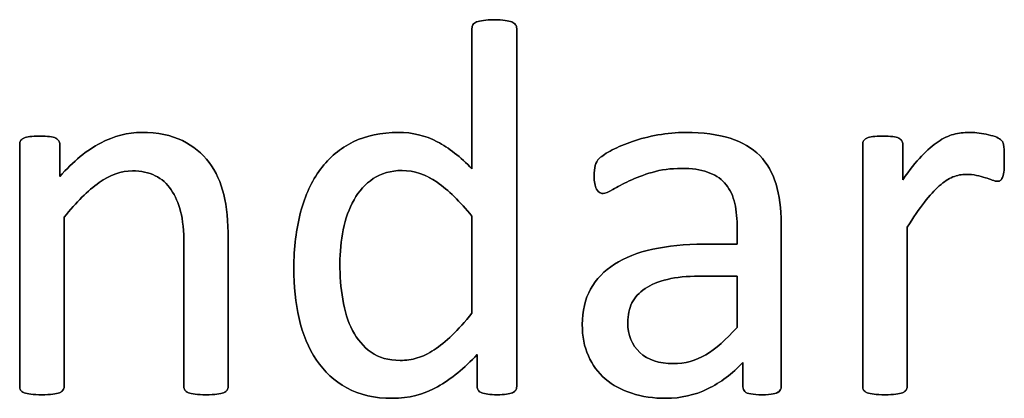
# Model space of a CAD drawing. Header units: inches. Extents: x 0 to 17820, y -10 to 12600.
# Tile 322 of 339: x 10685 to 10966, y 11365 to 11473. Entities that reach past the tile are written whole.
import ezdxf

# ---------------------------------------------------------------- set-up
doc = ezdxf.new("R2010")
doc.units = ezdxf.units.IN
doc.layers.add('1', color=7, linetype='Continuous', true_color=0xffffff)
doc.layers.add('254', color=7, linetype='Continuous', true_color=0xffffff)

msp = doc.modelspace()

# ---------------------------------------------------------------- linework, layer by layer
at = {"layer": '1', "color": 2, "linetype": 'Continuous', "lineweight": 25}
for points, knots in [([(10826.371, 11367.21), (10826.561, 11367.517), (10826.648, 11367.863), (10826.648, 11402.447), (10826.648, 11436.597), (10826.648, 11471.123), (10826.533, 11471.469), (10826.302, 11471.787), (10826.071, 11472.133), (10825.725, 11472.393), (10824.801, 11472.739), (10824.167, 11472.912), (10822.522, 11473.139), (10821.455, 11473.229), (10818.945, 11473.229), (10817.935, 11473.143), (10816.349, 11472.908), (10815.684, 11472.739), (10815.194, 11472.566), (10814.675, 11472.393), (10814.328, 11472.133), (10814.155, 11471.787), (10813.953, 11471.469), (10813.867, 11471.123), (10813.867, 11457.342), (10813.867, 11443.935), (10813.867, 11430.529), (10810.578, 11433.962), (10807.26, 11436.559), (10800.532, 11440.097), (10796.844, 11440.973), (10787.929, 11440.973), (10783.63, 11440.079), (10776.186, 11436.443), (10773.07, 11433.818), (10768.05, 11427.067), (10766.146, 11422.97), (10763.605, 11413.384), (10762.943, 11407.996), (10762.943, 11397.032), (10763.463, 11392.243), (10765.49, 11383.15), (10767.127, 11379.231), (10771.606, 11372.513), (10774.513, 11369.825), (10781.703, 11365.882), (10786.025, 11364.891), (10795.777, 11364.891), (10800.076, 11365.988), (10807.911, 11370.424), (10811.703, 11373.489), (10815.338, 11377.442), (10815.338, 11374.393), (10815.338, 11371.344), (10815.338, 11367.863), (10815.425, 11367.517), (10815.655, 11367.199), (10815.857, 11366.911), (10816.175, 11366.651), (10817.098, 11366.305), (10817.704, 11366.161), (10818.425, 11366.045), (10819.118, 11365.959), (10820.041, 11365.901), (10822.118, 11365.901), (10823.013, 11365.959), (10823.734, 11366.045), (10824.426, 11366.161), (10825.003, 11366.305), (10825.465, 11366.478), (10825.898, 11366.651), (10826.186, 11366.911), (10826.371, 11367.21)], [0, 0, 0, 0, 0.003963, 0.003963, 0.3166858, 0.3166858, 0.3201204, 0.3201204, 0.3201204, 0.3241569, 0.3241569, 0.3281934, 0.3281934, 0.3320933, 0.3320933, 0.3359046, 0.3359046, 0.3398541, 0.3398541, 0.3398541, 0.3437515, 0.3437515, 0.3437515, 0.3469479, 0.3469479, 0.4611976, 0.4611976, 0.4611976, 0.4980481, 0.4980481, 0.5352785, 0.5352785, 0.5802209, 0.5802209, 0.6251633, 0.6251633, 0.6701058, 0.6701058, 0.715116, 0.715116, 0.7531343, 0.7531343, 0.7914351, 0.7914351, 0.8293583, 0.8293583, 0.8676457, 0.8676457, 0.9028876, 0.9028876, 0.9380188, 0.9380188, 0.9380188, 0.9648678, 0.9648678, 0.9686792, 0.9686792, 0.9686792, 0.97231, 0.97231, 0.9759409, 0.9759409, 0.9759409, 0.9838227, 0.9838227, 0.9912785, 0.9912785, 0.9912785, 0.9965158, 0.9965158, 0.9965158, 1, 1, 1, 1]), ([(10743.879, 11367.252), (10744.074, 11367.517), (10744.19, 11367.863), (10744.19, 11382.375), (10744.19, 11396.455), (10744.19, 11415.439), (10743.757, 11419.652), (10742.082, 11426.698), (10740.67, 11429.75), (10736.77, 11434.969), (10734.207, 11437.078), (10727.917, 11440.194), (10724.022, 11440.973), (10715.454, 11440.973), (10711.559, 11439.963), (10703.791, 11435.936), (10699.902, 11432.722), (10696.007, 11428.365), (10696.007, 11431.414), (10696.007, 11434.462), (10696.007, 11437.944), (10695.921, 11438.29), (10695.748, 11438.55), (10695.575, 11438.838), (10695.286, 11439.098), (10694.853, 11439.329), (10694.449, 11439.559), (10693.872, 11439.704), (10692.401, 11439.874), (10691.449, 11439.906), (10689.141, 11439.906), (10688.189, 11439.877), (10686.746, 11439.704), (10686.169, 11439.559), (10685.246, 11439.098), (10684.928, 11438.838), (10684.784, 11438.55), (10684.64, 11438.29), (10684.553, 11437.944), (10684.553, 11414.439), (10684.553, 11391.367), (10684.553, 11367.863), (10684.64, 11367.517), (10684.813, 11367.257), (10685.015, 11366.969), (10685.332, 11366.709), (10686.313, 11366.305), (10686.977, 11366.161), (10687.785, 11366.045), (10688.593, 11365.959), (10689.631, 11365.901), (10692.141, 11365.901), (10693.209, 11365.959), (10694.017, 11366.045), (10694.825, 11366.161), (10695.488, 11366.305), (10696.411, 11366.709), (10696.729, 11366.969), (10696.931, 11367.257), (10697.133, 11367.517), (10697.248, 11367.863), (10697.248, 11384.424), (10697.248, 11400.552), (10697.248, 11416.68), (10700.739, 11421.037), (10704.057, 11424.355), (10710.443, 11428.842), (10713.607, 11429.981), (10719.262, 11429.981), (10721.426, 11429.519), (10725.153, 11427.684), (10726.677, 11426.345), (10729.029, 11422.845), (10729.937, 11420.777), (10731.198, 11415.964), (10731.495, 11412.785), (10731.495, 11395.32), (10731.495, 11381.808), (10731.495, 11367.863), (10731.582, 11367.517), (10731.784, 11367.257), (10731.986, 11366.969), (10732.332, 11366.709), (10733.255, 11366.305), (10733.89, 11366.161), (10734.726, 11366.045), (10735.534, 11365.959), (10736.573, 11365.901), (10739.112, 11365.901), (10740.122, 11365.959), (10740.958, 11366.045), (10741.766, 11366.161), (10742.401, 11366.305), (10743.324, 11366.709), (10743.67, 11366.969), (10743.879, 11367.252)], [0, 0, 0, 0, 0.003308, 0.003308, 0.1109298, 0.1109298, 0.148421, 0.148421, 0.1859825, 0.1859825, 0.2230812, 0.2230812, 0.2601799, 0.2601799, 0.2919457, 0.2919457, 0.3235262, 0.3235262, 0.3235262, 0.3491126, 0.3491126, 0.3527447, 0.3527447, 0.3527447, 0.3561092, 0.3561092, 0.3561092, 0.3611616, 0.3611616, 0.3660223, 0.3660223, 0.3711323, 0.3711323, 0.3762422, 0.3762422, 0.3813522, 0.3813522, 0.3813522, 0.3843323, 0.3843323, 0.5432056, 0.5432056, 0.5461857, 0.5461857, 0.5461857, 0.549519, 0.549519, 0.5528522, 0.5528522, 0.5528522, 0.5609049, 0.5609049, 0.5691449, 0.5691449, 0.5691449, 0.5743354, 0.5743354, 0.579526, 0.579526, 0.579526, 0.5824175, 0.5824175, 0.6901747, 0.6901747, 0.6901747, 0.7261598, 0.7261598, 0.7619281, 0.7619281, 0.7898925, 0.7898925, 0.8175111, 0.8175111, 0.8448187, 0.8448187, 0.8717433, 0.8717433, 0.9637847, 0.9637847, 0.9667327, 0.9667327, 0.9667327, 0.9700902, 0.9700902, 0.9734478, 0.9734478, 0.9734478, 0.9817377, 0.9817377, 0.9896591, 0.9896591, 0.9896591, 0.9948295, 0.9948295, 1, 1, 1, 1]), ([(10901.657, 11366.831), (10902.066, 11367.142), (10902.268, 11367.603), (10902.268, 11383.779), (10902.268, 11399.35), (10902.268, 11419.219), (10901.778, 11422.97), (10899.816, 11429.432), (10898.258, 11432.145), (10896.123, 11434.337), (10893.959, 11436.501), (10891.132, 11438.175), (10884.149, 11440.425), (10879.937, 11440.973), (10872.291, 11440.973), (10869.637, 11440.742), (10864.416, 11439.756), (10861.991, 11439.156), (10857.606, 11437.655), (10855.644, 11436.847), (10852.262, 11435.07), (10851.057, 11434.28), (10850.364, 11433.587), (10849.672, 11432.924), (10849.239, 11432.231), (10848.893, 11430.731), (10848.806, 11429.721), (10848.806, 11427.673), (10848.835, 11426.98), (10849.061, 11425.681), (10849.21, 11425.162), (10849.672, 11424.355), (10849.96, 11424.037), (10850.249, 11423.835), (10850.566, 11423.633), (10850.912, 11423.518), (10851.951, 11423.518), (10852.874, 11423.893), (10855.413, 11425.393), (10856.971, 11426.201), (10860.722, 11427.99), (10862.886, 11428.827), (10867.883, 11430.279), (10870.676, 11430.673), (10876.735, 11430.673), (10879.187, 11430.327), (10883.194, 11428.933), (10884.813, 11427.932), (10887.324, 11425.192), (10888.246, 11423.489), (10888.795, 11421.441), (10889.372, 11419.392), (10889.66, 11417.026), (10889.66, 11412.573), (10889.66, 11410.775), (10889.66, 11408.977), (10886.477, 11408.977), (10883.293, 11408.977), (10874.715, 11408.977), (10869.868, 11408.515), (10861.27, 11406.611), (10857.606, 11405.197), (10851.662, 11401.389), (10849.383, 11398.994), (10846.197, 11393.259), (10845.402, 11389.877), (10845.402, 11382.635), (10845.979, 11379.663), (10848.297, 11374.446), (10849.902, 11372.22), (10854.057, 11368.642), (10856.567, 11367.257), (10859.539, 11366.334), (10862.482, 11365.382), (10865.771, 11364.891), (10873.561, 11364.891), (10877.514, 11365.786), (10884.923, 11369.404), (10888.304, 11371.902), (10891.333, 11375.134), (10891.333, 11372.825), (10891.333, 11370.517), (10891.333, 11367.603), (10891.507, 11367.142), (10891.882, 11366.824), (10892.228, 11366.507), (10892.805, 11366.276), (10894.393, 11365.993), (10895.459, 11365.901), (10898.2, 11365.901), (10899.239, 11365.988), (10900.681, 11366.276), (10901.23, 11366.507), (10901.657, 11366.831)], [0, 0, 0, 0, 0.0062907, 0.0062907, 0.1679526, 0.1679526, 0.2125868, 0.2125868, 0.257221, 0.257221, 0.257221, 0.2941122, 0.2941122, 0.3310034, 0.3310034, 0.3506219, 0.3506219, 0.3704508, 0.3704508, 0.3902798, 0.3902798, 0.4098458, 0.4098458, 0.4098458, 0.4185611, 0.4185611, 0.4272765, 0.4272765, 0.4326245, 0.4326245, 0.437747, 0.437747, 0.4428695, 0.4428695, 0.4428695, 0.4468565, 0.4468565, 0.4524383, 0.4524383, 0.4580201, 0.4580201, 0.463602, 0.463602, 0.4692612, 0.4692612, 0.474606, 0.474606, 0.48002, 0.48002, 0.4853165, 0.4853165, 0.4853165, 0.5053782, 0.5053782, 0.5189706, 0.5189706, 0.5189706, 0.5457097, 0.5457097, 0.5910288, 0.5910288, 0.6363479, 0.6363479, 0.681667, 0.681667, 0.7273363, 0.7273363, 0.766578, 0.766578, 0.8061842, 0.8061842, 0.8457904, 0.8457904, 0.8457904, 0.877393, 0.877393, 0.9135102, 0.9135102, 0.9492912, 0.9492912, 0.9492912, 0.9709919, 0.9709919, 0.9766884, 0.9766884, 0.9766884, 0.9826091, 0.9826091, 0.988325, 0.988325, 0.9941625, 0.9941625, 1, 1, 1, 1]), ([(10965.972, 11430.125), (10966.031, 11430.904), (10966.059, 11431.856), (10966.059, 11434.164), (10966.031, 11435.087), (10965.973, 11436.472), (10965.944, 11437.02), (10965.771, 11437.713), (10965.684, 11438.03), (10965.598, 11438.261), (10965.482, 11438.492), (10965.28, 11438.723), (10964.963, 11438.982), (10964.675, 11439.242), (10964.126, 11439.502), (10963.405, 11439.761), (10962.655, 11440.021), (10961.818, 11440.252), (10959.972, 11440.656), (10959.077, 11440.8), (10958.241, 11440.858), (10957.404, 11440.944), (10956.625, 11440.973), (10954.49, 11440.973), (10953.018, 11440.8), (10951.547, 11440.396), (10950.076, 11440.021), (10948.604, 11439.329), (10947.133, 11438.319), (10945.632, 11437.338), (10944.046, 11435.953), (10940.728, 11432.461), (10938.939, 11430.211), (10937.035, 11427.442), (10937.035, 11430.798), (10937.035, 11434.155), (10937.035, 11437.944), (10936.948, 11438.29), (10936.775, 11438.55), (10936.602, 11438.838), (10936.313, 11439.098), (10935.881, 11439.329), (10935.477, 11439.559), (10934.9, 11439.704), (10933.428, 11439.874), (10932.476, 11439.906), (10930.168, 11439.906), (10929.216, 11439.877), (10927.773, 11439.704), (10927.196, 11439.559), (10926.273, 11439.098), (10925.956, 11438.838), (10925.811, 11438.55), (10925.667, 11438.29), (10925.58, 11437.944), (10925.58, 11414.439), (10925.58, 11391.367), (10925.58, 11367.863), (10925.667, 11367.517), (10925.84, 11367.257), (10926.042, 11366.969), (10926.359, 11366.709), (10927.34, 11366.305), (10928.004, 11366.161), (10928.812, 11366.045), (10929.62, 11365.959), (10930.658, 11365.901), (10933.168, 11365.901), (10934.236, 11365.959), (10935.044, 11366.045), (10935.852, 11366.161), (10936.515, 11366.305), (10937.439, 11366.709), (10937.756, 11366.969), (10937.958, 11367.257), (10938.16, 11367.517), (10938.275, 11367.863), (10938.275, 11383.472), (10938.275, 11398.648), (10938.275, 11413.824), (10940.064, 11416.651), (10941.709, 11419.046), (10943.209, 11420.979), (10944.68, 11422.941), (10946.123, 11424.499), (10948.835, 11426.865), (10950.133, 11427.701), (10952.581, 11428.751), (10953.855, 11428.971), (10956.192, 11428.971), (10957.202, 11428.884), (10959.048, 11428.48), (10959.885, 11428.25), (10960.635, 11428.019), (10961.357, 11427.788), (10962.02, 11427.557), (10962.626, 11427.326), (10963.203, 11427.095), (10963.722, 11426.98), (10964.53, 11426.98), (10964.848, 11427.095), (10965.309, 11427.557), (10965.511, 11427.903), (10965.655, 11428.336), (10965.829, 11428.769), (10965.915, 11429.375), (10965.972, 11430.125)], [0, 0, 0, 0, 0.0096538, 0.0096538, 0.0198027, 0.0198027, 0.0299516, 0.0299516, 0.0401005, 0.0401005, 0.0401005, 0.044842, 0.044842, 0.044842, 0.0534194, 0.0534194, 0.0534194, 0.0661837, 0.0661837, 0.0789479, 0.0789479, 0.0789479, 0.0900774, 0.0900774, 0.1147557, 0.1147557, 0.1147557, 0.1392825, 0.1392825, 0.1392825, 0.1706536, 0.1706536, 0.2025606, 0.2025606, 0.2025606, 0.2502413, 0.2502413, 0.2563893, 0.2563893, 0.2563893, 0.262097, 0.262097, 0.262097, 0.2706682, 0.2706682, 0.2789141, 0.2789141, 0.2875829, 0.2875829, 0.2962517, 0.2962517, 0.3049205, 0.3049205, 0.3049205, 0.3099145, 0.3099145, 0.5761504, 0.5761504, 0.5811444, 0.5811444, 0.5811444, 0.5865531, 0.5865531, 0.5919618, 0.5919618, 0.5919618, 0.6050048, 0.6050048, 0.6183512, 0.6183512, 0.6183512, 0.6267587, 0.6267587, 0.6351662, 0.6351662, 0.6351662, 0.6398573, 0.6398573, 0.804358, 0.804358, 0.804358, 0.8399579, 0.8399579, 0.8399579, 0.8660139, 0.8660139, 0.8920699, 0.8920699, 0.918651, 0.918651, 0.9410033, 0.9410033, 0.9633556, 0.9633556, 0.9633556, 0.9723555, 0.9723555, 0.9723555, 0.978966, 0.978966, 0.9855765, 0.9855765, 0.9921871, 0.9921871, 0.9921871, 1, 1, 1, 1]), ([(10803.906, 11426.711), (10807.115, 11424.47), (10810.433, 11421.239), (10813.867, 11416.997), (10813.867, 11407.765), (10813.867, 11398.532), (10813.867, 11389.3), (10811.876, 11386.761), (10809.972, 11384.655), (10806.38, 11381.236), (10804.663, 11379.808), (10801.374, 11377.673), (10799.787, 11376.894), (10796.645, 11375.962), (10795.027, 11375.739), (10790.006, 11375.739), (10787.237, 11376.518), (10782.826, 11379.669), (10781.062, 11381.741), (10778.368, 11386.899), (10777.456, 11389.877), (10776.364, 11396.542), (10776.1, 11399.946), (10776.1, 11406.726), (10776.417, 11409.958), (10777.688, 11416.311), (10778.725, 11419.161), (10781.553, 11424.181), (10783.37, 11426.201), (10787.896, 11429.294), (10790.641, 11430.067), (10797.363, 11430.067), (10800.71, 11428.942), (10803.906, 11426.711)], [0, 0, 0, 0, 0.0630947, 0.0630947, 0.0630947, 0.1882959, 0.1882959, 0.1882959, 0.2268431, 0.2268431, 0.2657022, 0.2657022, 0.3045613, 0.3045613, 0.3440824, 0.3440824, 0.421115, 0.421115, 0.4970123, 0.4970123, 0.5719016, 0.5719016, 0.6461622, 0.6461622, 0.7161268, 0.7161268, 0.7862164, 0.7862164, 0.8563059, 0.8563059, 0.9253778, 0.9253778, 1, 1, 1, 1]), ([(10878.812, 11399.831), (10882.428, 11399.831), (10886.044, 11399.831), (10889.66, 11399.831), (10889.66, 11394.935), (10889.66, 11390.04), (10889.66, 11385.145), (10886.515, 11381.654), (10883.544, 11379.057), (10877.843, 11375.66), (10874.744, 11374.816), (10867.3, 11374.816), (10864.126, 11375.884), (10859.568, 11380.154), (10858.414, 11383.01), (10858.414, 11388.694), (10858.818, 11390.569), (10859.597, 11392.185), (10860.404, 11393.772), (10861.645, 11395.157), (10865.03, 11397.451), (10867.156, 11398.359), (10869.724, 11398.936), (10872.291, 11399.542), (10875.321, 11399.831), (10878.812, 11399.831)], [0, 0, 0, 0, 0.0969812, 0.0969812, 0.0969812, 0.228267, 0.228267, 0.228267, 0.334882, 0.334882, 0.4410263, 0.4410263, 0.5730145, 0.5730145, 0.7050027, 0.7050027, 0.7827055, 0.7827055, 0.7827055, 0.8432978, 0.8432978, 0.9031884, 0.9031884, 0.9031884, 1, 1, 1, 1])]:
    msp.add_open_spline(points, degree=3, knots=knots, dxfattribs=at)
at = {"layer": '254', "color": 2, "linetype": 'Continuous', "lineweight": 25}
for points, knots in [([(10814.155, 11471.787), (10813.953, 11471.469), (10813.867, 11471.123), (10813.867, 11457.342), (10813.867, 11443.935), (10813.867, 11430.529)], [0, 0, 0, 0, 0.0272156, 0.0272156, 1, 1, 1, 1]), ([(10826.302, 11471.787), (10826.071, 11472.133), (10825.725, 11472.393), (10824.801, 11472.739), (10824.167, 11472.912), (10822.522, 11473.139), (10821.455, 11473.229), (10818.945, 11473.229), (10817.935, 11473.143), (10816.349, 11472.908), (10815.684, 11472.739), (10815.194, 11472.566)], [0, 0, 0, 0, 0.2045478, 0.2045478, 0.4090956, 0.4090956, 0.606724, 0.606724, 0.7998609, 0.7998609, 1, 1, 1, 1]), ([(10826.388, 11367.199), (10826.561, 11367.517), (10826.648, 11367.863), (10826.648, 11402.447), (10826.648, 11436.597), (10826.648, 11471.123), (10826.533, 11471.469), (10826.302, 11471.787)], [0, 0, 0, 0, 0.0123796, 0.0123796, 0.989271, 0.989271, 1, 1, 1, 1]), ([(10743.872, 11367.257), (10744.074, 11367.517), (10744.19, 11367.863), (10744.19, 11382.375), (10744.19, 11396.455), (10744.19, 11415.439), (10743.757, 11419.652), (10742.082, 11426.698), (10740.67, 11429.75), (10736.77, 11434.969), (10734.207, 11437.078), (10727.917, 11440.194), (10724.022, 11440.973), (10715.454, 11440.973), (10711.559, 11439.963), (10703.791, 11435.936), (10699.902, 11432.722), (10696.007, 11428.365)], [0, 0, 0, 0, 0.010225, 0.010225, 0.3428774, 0.3428774, 0.4587604, 0.4587604, 0.5748606, 0.5748606, 0.6895305, 0.6895305, 0.8042005, 0.8042005, 0.9023866, 0.9023866, 1, 1, 1, 1]), ([(10813.867, 11430.529), (10810.578, 11433.962), (10807.26, 11436.559), (10800.532, 11440.097), (10796.844, 11440.973), (10787.929, 11440.973), (10783.63, 11440.079), (10776.186, 11436.443), (10773.07, 11433.818), (10768.05, 11427.067), (10766.146, 11422.97), (10763.605, 11413.384), (10762.943, 11407.996), (10762.943, 11397.032), (10763.463, 11392.243), (10765.49, 11383.15), (10767.127, 11379.231), (10771.606, 11372.513), (10774.513, 11369.825), (10781.703, 11365.882), (10786.025, 11364.891), (10795.777, 11364.891), (10800.076, 11365.988), (10807.911, 11370.424), (10811.703, 11373.489), (10815.338, 11377.442)], [0, 0, 0, 0, 0.0772837, 0.0772837, 0.1553641, 0.1553641, 0.2496184, 0.2496184, 0.3438726, 0.3438726, 0.4381268, 0.4381268, 0.5325232, 0.5325232, 0.612256, 0.612256, 0.6925814, 0.6925814, 0.7721148, 0.7721148, 0.852412, 0.852412, 0.9263219, 0.9263219, 1, 1, 1, 1]), ([(10896.123, 11434.337), (10893.959, 11436.501), (10891.132, 11438.175), (10884.149, 11440.425), (10879.937, 11440.973), (10872.291, 11440.973), (10869.637, 11440.742), (10864.416, 11439.756), (10861.991, 11439.156), (10857.606, 11437.655), (10855.644, 11436.847), (10852.262, 11435.07), (10851.057, 11434.28), (10850.364, 11433.587)], [0, 0, 0, 0, 0.2417117, 0.2417117, 0.4834233, 0.4834233, 0.6119636, 0.6119636, 0.7418832, 0.7418832, 0.8718028, 0.8718028, 1, 1, 1, 1]), ([(10958.241, 11440.858), (10957.404, 11440.944), (10956.625, 11440.973), (10954.49, 11440.973), (10953.018, 11440.8), (10951.547, 11440.396)], [0, 0, 0, 0, 0.3108108, 0.3108108, 1, 1, 1, 1]), ([(10963.405, 11439.761), (10962.655, 11440.021), (10961.818, 11440.252), (10959.972, 11440.656), (10959.077, 11440.8), (10958.241, 11440.858)], [0, 0, 0, 0, 0.5, 0.5, 1, 1, 1, 1]), ([(10684.784, 11438.55), (10684.64, 11438.29), (10684.553, 11437.944), (10684.553, 11414.439), (10684.553, 11391.367), (10684.553, 11367.863), (10684.64, 11367.517), (10684.813, 11367.257)], [0, 0, 0, 0, 0.0180796, 0.0180796, 0.9819204, 0.9819204, 1, 1, 1, 1]), ([(10694.853, 11439.329), (10694.449, 11439.559), (10693.872, 11439.704), (10692.401, 11439.874), (10691.449, 11439.906), (10689.141, 11439.906), (10688.189, 11439.877), (10686.746, 11439.704), (10686.169, 11439.559), (10685.246, 11439.098), (10684.928, 11438.838), (10684.784, 11438.55)], [0, 0, 0, 0, 0.2001512, 0.2001512, 0.3927074, 0.3927074, 0.5951383, 0.5951383, 0.7975691, 0.7975691, 1, 1, 1, 1]), ([(10696.007, 11428.365), (10696.007, 11431.414), (10696.007, 11434.462), (10696.007, 11437.944), (10695.921, 11438.29), (10695.748, 11438.55)], [0, 0, 0, 0, 0.8756906, 0.8756906, 1, 1, 1, 1]), ([(10925.811, 11438.55), (10925.667, 11438.29), (10925.58, 11437.944), (10925.58, 11414.439), (10925.58, 11391.367), (10925.58, 11367.863), (10925.667, 11367.517), (10925.84, 11367.257)], [0, 0, 0, 0, 0.0180796, 0.0180796, 0.9819204, 0.9819204, 1, 1, 1, 1]), ([(10935.881, 11439.329), (10935.477, 11439.559), (10934.9, 11439.704), (10933.428, 11439.874), (10932.476, 11439.906), (10930.168, 11439.906), (10929.216, 11439.877), (10927.773, 11439.704), (10927.196, 11439.559), (10926.273, 11439.098), (10925.956, 11438.838), (10925.811, 11438.55)], [0, 0, 0, 0, 0.2001512, 0.2001512, 0.3927074, 0.3927074, 0.5951383, 0.5951383, 0.7975691, 0.7975691, 1, 1, 1, 1]), ([(10937.035, 11427.442), (10937.035, 11430.798), (10937.035, 11434.155), (10937.035, 11437.944), (10936.948, 11438.29), (10936.775, 11438.55)], [0, 0, 0, 0, 0.8857868, 0.8857868, 1, 1, 1, 1]), ([(10947.133, 11438.319), (10945.632, 11437.338), (10944.046, 11435.953), (10940.728, 11432.461), (10938.939, 11430.211), (10937.035, 11427.442)], [0, 0, 0, 0, 0.4957654, 0.4957654, 1, 1, 1, 1]), ([(10965.973, 11430.125), (10966.031, 11430.904), (10966.059, 11431.856), (10966.059, 11434.164), (10966.031, 11435.087), (10965.973, 11436.472), (10965.944, 11437.02), (10965.771, 11437.713), (10965.684, 11438.03), (10965.598, 11438.261)], [0, 0, 0, 0, 0.2407407, 0.2407407, 0.4938272, 0.4938272, 0.7469136, 0.7469136, 1, 1, 1, 1]), ([(10850.364, 11433.587), (10849.672, 11432.924), (10849.239, 11432.231), (10848.893, 11430.731), (10848.806, 11429.721), (10848.806, 11427.673), (10848.835, 11426.98), (10849.061, 11425.681), (10849.21, 11425.162), (10849.672, 11424.355), (10849.96, 11424.037), (10850.249, 11423.835)], [0, 0, 0, 0, 0.2639114, 0.2639114, 0.5278228, 0.5278228, 0.6897684, 0.6897684, 0.8448842, 0.8448842, 1, 1, 1, 1]), ([(10901.662, 11366.824), (10902.066, 11367.142), (10902.268, 11367.603), (10902.268, 11383.779), (10902.268, 11399.35), (10902.268, 11419.219), (10901.778, 11422.97), (10899.816, 11429.432), (10898.258, 11432.145), (10896.123, 11434.337)], [0, 0, 0, 0, 0.0244565, 0.0244565, 0.6529503, 0.6529503, 0.8264752, 0.8264752, 1, 1, 1, 1]), ([(10697.248, 11416.68), (10700.739, 11421.037), (10704.057, 11424.355), (10710.443, 11428.842), (10713.607, 11429.981), (10719.262, 11429.981), (10721.426, 11429.519), (10725.153, 11427.684), (10726.677, 11426.345), (10729.029, 11422.845), (10729.937, 11420.777), (10731.198, 11415.964), (10731.495, 11412.785), (10731.495, 11395.32), (10731.495, 11381.808), (10731.495, 11367.863), (10731.582, 11367.517), (10731.784, 11367.257)], [0, 0, 0, 0, 0.1301177, 0.1301177, 0.2594518, 0.2594518, 0.3605676, 0.3605676, 0.4604332, 0.4604332, 0.5591739, 0.5591739, 0.6565299, 0.6565299, 0.9893406, 0.9893406, 1, 1, 1, 1]), ([(10813.867, 11389.3), (10811.876, 11386.761), (10809.972, 11384.655), (10806.38, 11381.236), (10804.663, 11379.808), (10801.374, 11377.673), (10799.787, 11376.894), (10796.645, 11375.962), (10795.027, 11375.739), (10790.006, 11375.739), (10787.237, 11376.518), (10782.826, 11379.669), (10781.062, 11381.741), (10778.368, 11386.899), (10777.456, 11389.877), (10776.364, 11396.542), (10776.1, 11399.946), (10776.1, 11406.726), (10776.417, 11409.958), (10777.688, 11416.311), (10778.725, 11419.161), (10781.553, 11424.181), (10783.37, 11426.201), (10787.896, 11429.294), (10790.641, 11430.067), (10797.363, 11430.067), (10800.71, 11428.942), (10803.913, 11426.72)], [0, 0, 0, 0, 0.0474893, 0.0474893, 0.0953627, 0.0953627, 0.1432362, 0.1432362, 0.1919252, 0.1919252, 0.2868276, 0.2868276, 0.3803312, 0.3803312, 0.472593, 0.472593, 0.5640804, 0.5640804, 0.650275, 0.650275, 0.7366237, 0.7366237, 0.8229724, 0.8229724, 0.9080672, 0.9080672, 1, 1, 1, 1]), ([(10850.249, 11423.835), (10850.566, 11423.633), (10850.912, 11423.518), (10851.951, 11423.518), (10852.874, 11423.893), (10855.413, 11425.393), (10856.971, 11426.201), (10860.722, 11427.99), (10862.886, 11428.827), (10867.883, 11430.279), (10870.676, 11430.673), (10876.735, 11430.673), (10879.187, 11430.327), (10883.194, 11428.933), (10884.813, 11427.932), (10887.324, 11425.192), (10888.246, 11423.489), (10888.795, 11421.441)], [0, 0, 0, 0, 0.0939292, 0.0939292, 0.2254301, 0.2254301, 0.3569311, 0.3569311, 0.488432, 0.488432, 0.6217564, 0.6217564, 0.747674, 0.747674, 0.8752207, 0.8752207, 1, 1, 1, 1]), ([(10943.209, 11420.979), (10944.68, 11422.941), (10946.123, 11424.499), (10948.835, 11426.865), (10950.133, 11427.701), (10952.581, 11428.751), (10953.855, 11428.971), (10956.192, 11428.971), (10957.202, 11428.884), (10959.048, 11428.48), (10959.885, 11428.25), (10960.635, 11428.019)], [0, 0, 0, 0, 0.2111549, 0.2111549, 0.4223097, 0.4223097, 0.6377197, 0.6377197, 0.8188598, 0.8188598, 1, 1, 1, 1]), ([(10962.626, 11427.326), (10963.203, 11427.095), (10963.722, 11426.98), (10964.53, 11426.98), (10964.848, 11427.095), (10965.309, 11427.557), (10965.511, 11427.903), (10965.655, 11428.336)], [0, 0, 0, 0, 0.3333333, 0.3333333, 0.6666667, 0.6666667, 1, 1, 1, 1]), ([(10888.795, 11421.441), (10889.372, 11419.392), (10889.66, 11417.026), (10889.66, 11412.573), (10889.66, 11410.775), (10889.66, 11408.977)], [0, 0, 0, 0, 0.5961123, 0.5961123, 1, 1, 1, 1]), ([(10696.931, 11367.257), (10697.133, 11367.517), (10697.248, 11367.863), (10697.248, 11384.424), (10697.248, 11400.552), (10697.248, 11416.68)], [0, 0, 0, 0, 0.0261324, 0.0261324, 1, 1, 1, 1]), ([(10937.958, 11367.257), (10938.16, 11367.517), (10938.275, 11367.863), (10938.275, 11383.472), (10938.275, 11398.648), (10938.275, 11413.824)], [0, 0, 0, 0, 0.0277264, 0.0277264, 1, 1, 1, 1]), ([(10889.66, 11408.977), (10886.477, 11408.977), (10883.293, 11408.977), (10874.715, 11408.977), (10869.868, 11408.515), (10861.27, 11406.611), (10857.606, 11405.197), (10851.662, 11401.389), (10849.383, 11398.994), (10846.197, 11393.259), (10845.402, 11389.877), (10845.402, 11382.635), (10845.979, 11379.663), (10848.297, 11374.446), (10849.902, 11372.22), (10854.057, 11368.642), (10856.567, 11367.257), (10859.539, 11366.334)], [0, 0, 0, 0, 0.0818159, 0.0818159, 0.2204828, 0.2204828, 0.3591497, 0.3591497, 0.4978166, 0.4978166, 0.6375551, 0.6375551, 0.7576267, 0.7576267, 0.8788133, 0.8788133, 1, 1, 1, 1]), ([(10859.597, 11392.185), (10860.404, 11393.772), (10861.645, 11395.157), (10865.03, 11397.451), (10867.156, 11398.359), (10869.724, 11398.936)], [0, 0, 0, 0, 0.502912, 0.502912, 1, 1, 1, 1]), ([(10889.66, 11385.145), (10886.515, 11381.654), (10883.544, 11379.057), (10877.843, 11375.66), (10874.744, 11374.816), (10867.3, 11374.816), (10864.126, 11375.884), (10859.568, 11380.154), (10858.414, 11383.01), (10858.414, 11388.694), (10858.818, 11390.569), (10859.597, 11392.185)], [0, 0, 0, 0, 0.1922936, 0.1922936, 0.3837384, 0.3837384, 0.6217958, 0.6217958, 0.8598533, 0.8598533, 1, 1, 1, 1]), ([(10815.338, 11377.442), (10815.338, 11374.393), (10815.338, 11371.344), (10815.338, 11367.863), (10815.425, 11367.517), (10815.655, 11367.199)], [0, 0, 0, 0, 0.8756906, 0.8756906, 1, 1, 1, 1]), ([(10859.539, 11366.334), (10862.482, 11365.382), (10865.771, 11364.891), (10873.561, 11364.891), (10877.514, 11365.786), (10884.923, 11369.404), (10888.304, 11371.902), (10891.333, 11375.134)], [0, 0, 0, 0, 0.3053367, 0.3053367, 0.6542928, 0.6542928, 1, 1, 1, 1]), ([(10891.333, 11375.134), (10891.333, 11372.825), (10891.333, 11370.517), (10891.333, 11367.603), (10891.507, 11367.142), (10891.882, 11366.824)], [0, 0, 0, 0, 0.7920792, 0.7920792, 1, 1, 1, 1]), ([(10684.813, 11367.257), (10685.015, 11366.969), (10685.332, 11366.709), (10686.313, 11366.305), (10686.977, 11366.161), (10687.785, 11366.045)], [0, 0, 0, 0, 0.5, 0.5, 1, 1, 1, 1]), ([(10694.017, 11366.045), (10694.825, 11366.161), (10695.488, 11366.305), (10696.411, 11366.709), (10696.729, 11366.969), (10696.931, 11367.257)], [0, 0, 0, 0, 0.5, 0.5, 1, 1, 1, 1]), ([(10731.784, 11367.257), (10731.986, 11366.969), (10732.332, 11366.709), (10733.255, 11366.305), (10733.89, 11366.161), (10734.726, 11366.045)], [0, 0, 0, 0, 0.5, 0.5, 1, 1, 1, 1]), ([(10740.958, 11366.045), (10741.766, 11366.161), (10742.401, 11366.305), (10743.324, 11366.709), (10743.67, 11366.969), (10743.872, 11367.257)], [0, 0, 0, 0, 0.5, 0.5, 1, 1, 1, 1]), ([(10925.84, 11367.257), (10926.042, 11366.969), (10926.359, 11366.709), (10927.34, 11366.305), (10928.004, 11366.161), (10928.812, 11366.045)], [0, 0, 0, 0, 0.5, 0.5, 1, 1, 1, 1]), ([(10935.044, 11366.045), (10935.852, 11366.161), (10936.515, 11366.305), (10937.439, 11366.709), (10937.756, 11366.969), (10937.958, 11367.257)], [0, 0, 0, 0, 0.5, 0.5, 1, 1, 1, 1]), ([(10687.785, 11366.045), (10688.593, 11365.959), (10689.631, 11365.901), (10692.141, 11365.901), (10693.209, 11365.959), (10694.017, 11366.045)], [0, 0, 0, 0, 0.4942529, 0.4942529, 1, 1, 1, 1]), ([(10734.726, 11366.045), (10735.534, 11365.959), (10736.573, 11365.901), (10739.112, 11365.901), (10740.122, 11365.959), (10740.958, 11366.045)], [0, 0, 0, 0, 0.5113636, 0.5113636, 1, 1, 1, 1]), ([(10815.655, 11367.199), (10815.857, 11366.911), (10816.175, 11366.651), (10817.098, 11366.305), (10817.704, 11366.161), (10818.425, 11366.045)], [0, 0, 0, 0, 0.5, 0.5, 1, 1, 1, 1]), ([(10818.425, 11366.045), (10819.118, 11365.959), (10820.041, 11365.901), (10822.118, 11365.901), (10823.013, 11365.959), (10823.734, 11366.045)], [0, 0, 0, 0, 0.5138889, 0.5138889, 1, 1, 1, 1]), ([(10891.882, 11366.824), (10892.228, 11366.507), (10892.805, 11366.276), (10894.393, 11365.993), (10895.459, 11365.901), (10898.2, 11365.901), (10899.239, 11365.988), (10900.681, 11366.276), (10901.23, 11366.507), (10901.662, 11366.824)], [0, 0, 0, 0, 0.2539806, 0.2539806, 0.4991758, 0.4991758, 0.7495879, 0.7495879, 1, 1, 1, 1]), ([(10928.812, 11366.045), (10929.62, 11365.959), (10930.658, 11365.901), (10933.168, 11365.901), (10934.236, 11365.959), (10935.044, 11366.045)], [0, 0, 0, 0, 0.4942529, 0.4942529, 1, 1, 1, 1])]:
    msp.add_open_spline(points, degree=3, knots=knots, dxfattribs=at)
for points in [[(10815.194, 11472.566), (10814.675, 11472.393), (10814.328, 11472.133), (10814.155, 11471.787)], [(10695.748, 11438.55), (10695.575, 11438.838), (10695.286, 11439.098), (10694.853, 11439.329)], [(10936.775, 11438.55), (10936.602, 11438.838), (10936.313, 11439.098), (10935.881, 11439.329)], [(10951.547, 11440.396), (10950.076, 11440.021), (10948.604, 11439.329), (10947.133, 11438.319)], [(10964.963, 11438.982), (10964.675, 11439.242), (10964.126, 11439.502), (10963.405, 11439.761)], [(10965.598, 11438.261), (10965.482, 11438.492), (10965.28, 11438.723), (10964.963, 11438.982)], [(10965.655, 11428.336), (10965.829, 11428.769), (10965.915, 11429.375), (10965.973, 11430.125)], [(10803.913, 11426.72), (10807.115, 11424.47), (10810.433, 11421.239), (10813.867, 11416.997)], [(10960.635, 11428.019), (10961.357, 11427.788), (10962.02, 11427.557), (10962.626, 11427.326)], [(10938.275, 11413.824), (10940.064, 11416.651), (10941.709, 11419.046), (10943.209, 11420.979)], [(10813.867, 11416.997), (10813.867, 11407.765), (10813.867, 11398.532), (10813.867, 11389.3)], [(10869.724, 11398.936), (10872.291, 11399.542), (10875.321, 11399.831), (10878.812, 11399.831)], [(10878.812, 11399.831), (10882.428, 11399.831), (10886.044, 11399.831), (10889.66, 11399.831)], [(10889.66, 11399.831), (10889.66, 11394.935), (10889.66, 11390.04), (10889.66, 11385.145)], [(10823.734, 11366.045), (10824.426, 11366.161), (10825.003, 11366.305), (10825.465, 11366.478)], [(10825.465, 11366.478), (10825.898, 11366.651), (10826.186, 11366.911), (10826.388, 11367.199)]]:
    msp.add_open_spline(points, degree=3, dxfattribs=at)

doc.saveas('drawing.dxf')
